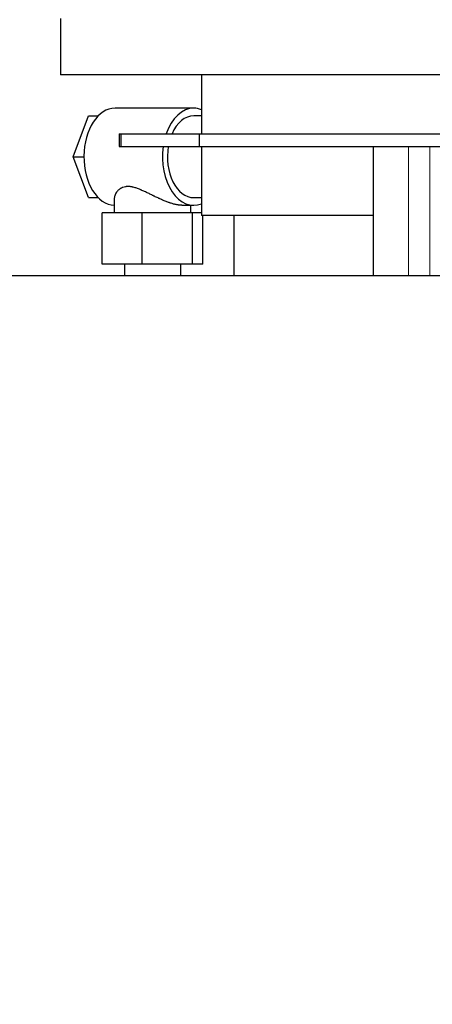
# Model space of a CAD drawing. Header units: inches. Extents: x 0 to 17820, y -10 to 12600.
# Tile 275 of 339: x 8734 to 8896, y 10466 to 10851. Entities that reach past the tile are written whole.
import ezdxf

# ---------------------------------------------------------------- set-up
doc = ezdxf.new("R2010")
doc.units = ezdxf.units.IN
doc.layers.add('1', color=7, linetype='Continuous', true_color=0xffffff)
doc.layers.add('254', color=7, linetype='Continuous', true_color=0xffffff)
doc.styles.add('latin_extended', font='simplex.shx')
doc.dimstyles.get("Standard").update_dxf_attribs({"dimtxt": 0.18, "dimasz": 0.18, "dimexe": 0.18, "dimexo": 0.0625, "dimgap": 0.09, "dimtad": 0, "dimtih": 1, "dimtoh": 1, "dimdec": 4, "dimzin": 0, "dimdsep": 46, "dimtxsty": 'Standard', "dimcen": 0.09, "dimadec": 0, "dimazin": 0, "dimtfac": 1, "dimtdec": 4, "dimtofl": 0, "dimtmove": 0, "dimatfit": 3, "dimfxl": 1, "dimtolj": 1, "dimtzin": 0, "dimarcsym": 0})

# ---------------------------------------------------------------- blocks, each defined once
blk = doc.blocks.new('_U3')
at = {"layer": '254', "color": 3, "linetype": 'Continuous', "lineweight": 13, "transparency": 16777216}
for p, q in [((7293.66, 10134.7), (7293.66, 11650.4)), ((9682.22, 8812.79), (9682.22, 11650.4)), ((7398.66, 11620.4), (9577.22, 11620.4))]:
    blk.add_line(p, q, dxfattribs=at)
at = {"layer": '254', "color": 3, "transparency": 16777216}
for points in [[(7398.66, 11637.9), (7398.66, 11602.9), (7293.66, 11620.4)], [(9577.22, 11602.9), (9577.22, 11637.9), (9682.22, 11620.4)]]:
    blk.add_solid(points, dxfattribs=at)
at = {"layer": 'Defpoints', "color": 0, "transparency": 16777216}
for p in [(9682.22, 11620.4), (7293.66, 10104.7), (9682.22, 8782.79)]:
    blk.add_point(p, dxfattribs=at)
at = {"layer": '254', "color": 2, "lineweight": 13, "transparency": 16777216, "insert": (8305.44, 11777.9), "char_height": 105, "attachment_point": 1, "style": 'latin_extended'}
blk.add_mtext('\\A1;2389', dxfattribs=at)

msp = doc.modelspace()

# ---------------------------------------------------------------- linework, layer by layer
at = {"layer": '1', "color": 2, "linetype": 'Continuous', "lineweight": 25}
for p, q in [((8750.172, 10851.9), (8750.172, 10829.9)), ((9000.172, 10829.9), (8750.172, 10829.9)), ((8805.322, 10829.9), (8805.322, 10806.901)), ((8802.271, 10816.9), (8771.514, 10816.9)), ((8755.157, 10797.9), (8761.095, 10813.9)), ((8761.095, 10813.9), (8764.928, 10813.9)), ((8805.322, 10813.9), (8802.271, 10813.9)), ((8773.149, 10806.901), (8773.765, 10806.901)), ((8773.149, 10806.901), (8773.149, 10801.901)), ((8773.765, 10806.901), (8804.407, 10806.901)), ((8773.765, 10806.901), (8773.765, 10801.901)), ((8804.407, 10806.901), (8961.88, 10806.901)), ((8804.407, 10806.901), (8804.407, 10801.901)), ((8773.149, 10801.901), (8773.765, 10801.901)), ((8773.765, 10801.901), (8804.407, 10801.901)), ((8804.407, 10801.901), (8961.88, 10801.901)), ((8805.322, 10801.902), (8805.322, 10774.9)), ((8872.458, 10801.901), (8872.458, 10751.332)), ((8755.157, 10797.9), (8759.301, 10797.9)), ((8761.095, 10781.9), (8755.157, 10797.9)), ((8761.095, 10781.9), (8764.928, 10781.9)), ((8771.184, 10781.547), (8771.184, 10775.9)), ((8802.271, 10781.9), (8805.322, 10781.9)), ((8782.076, 10775.9), (8766.485, 10775.9)), ((8766.485, 10755.9), (8766.485, 10775.9)), ((8801.775, 10775.9), (8782.076, 10775.9)), ((8782.076, 10755.9), (8782.076, 10775.9)), ((8797.561, 10778.9), (8802.271, 10778.9)), ((8801.184, 10775.9), (8801.184, 10778.9)), ((8805.322, 10775.9), (8801.775, 10775.9)), ((8801.775, 10755.9), (8801.775, 10775.9)), ((8872.464, 10774.9), (8805.322, 10774.9)), ((8805.883, 10755.9), (8805.883, 10774.9)), ((8818.022, 10774.9), (8818.022, 10751.332)), ((8782.076, 10755.9), (8766.485, 10755.9)), ((8775.184, 10755.9), (8775.184, 10751.333)), ((8801.775, 10755.9), (8782.076, 10755.9)), ((8797.184, 10751.333), (8797.184, 10755.9)), ((8805.883, 10755.9), (8801.775, 10755.9)), ((8911.473, 10751.333), (8603.473, 10751.333))]:
    msp.add_line(p, q, dxfattribs=at)
at = {"layer": '1', "color": 110, "linetype": 'Continuous', "lineweight": 13}
for p, q in [((8886.247, 10801.901), (8886.247, 10751.332)), ((8894.7, 10801.901), (8894.7, 10751.332))]:
    msp.add_line(p, q, dxfattribs=at)
at = {"layer": '1', "color": 2, "linetype": 'Continuous', "lineweight": 25}
for centre, major_axis, start_param, end_param in [((8771.514, 10797.9), (0, 19), 0, 3.1144964), ((8802.271, 10797.9), (0, 19), 0, 1.0773699), ((8802.271, 10797.9), (0, 19), 6.030778, 6.2831853), ((8802.271, 10797.9), (0, 16), 0, 0.9734028), ((8802.271, 10797.9), (0, 19), 1.3587388, 3.394), ((8802.271, 10797.9), (0, 16), 1.3180945, 3.1415927)]:
    msp.add_ellipse(centre, major_axis=major_axis, ratio=0.6427876, start_param=start_param, end_param=end_param, dxfattribs=at)
for points, knots in [([(8786.184, 10782.769), (8785.715, 10782.998), (8785.249, 10783.226), (8784.323, 10783.678), (8783.862, 10783.902), (8783.171, 10784.228), (8782.941, 10784.335), (8782.482, 10784.546), (8782.252, 10784.65), (8781.907, 10784.801), (8781.735, 10784.876), (8781.562, 10784.95), (8781.447, 10784.998), (8781.389, 10785.022), (8781.101, 10785.142), (8780.644, 10785.325), (8779.966, 10785.573), (8779.519, 10785.717), (8779.075, 10785.85), (8778.853, 10785.91), (8778.523, 10785.99), (8778.413, 10786.015), (8778.249, 10786.05), (8778.194, 10786.061), (8778.085, 10786.083), (8777.813, 10786.134), (8777.548, 10786.172), (8777.131, 10786.217), (8776.722, 10786.245), (8776.328, 10786.238), (8776.039, 10786.22), (8775.895, 10786.208), (8775.755, 10786.191), (8775.661, 10786.178), (8775.615, 10786.171), (8775.201, 10786.106), (8774.859, 10786.015), (8774.382, 10785.839), (8774.228, 10785.773), (8774.006, 10785.667), (8773.898, 10785.611), (8773.792, 10785.552), (8773.722, 10785.512), (8773.688, 10785.492), (8773.517, 10785.389), (8773.387, 10785.302), (8773.14, 10785.122), (8773.023, 10785.028), (8772.8, 10784.833), (8772.694, 10784.733), (8772.493, 10784.528), (8772.398, 10784.424), (8772.13, 10784.103), (8771.973, 10783.882), (8771.819, 10783.628), (8771.802, 10783.599), (8771.769, 10783.543), (8771.753, 10783.514), (8771.706, 10783.429), (8771.675, 10783.372), (8771.589, 10783.201), (8771.537, 10783.087), (8771.397, 10782.745), (8771.324, 10782.518), (8771.223, 10782.071), (8771.193, 10781.851), (8771.185, 10781.599), (8771.184, 10781.563), (8771.184, 10781.527)], [0, 0, 0, 0, 0.0618506, 0.0618506, 0.1237011, 0.1237011, 0.1546264, 0.1546264, 0.1855517, 0.1855517, 0.2010143, 0.2087457, 0.2087457, 0.216477, 0.216477, 0.2474023, 0.2783276, 0.3092528, 0.3092528, 0.3401781, 0.3401781, 0.3556408, 0.3556408, 0.3633721, 0.3633721, 0.3711034, 0.4020287, 0.4020287, 0.432954, 0.4638793, 0.4638793, 0.4793419, 0.4870732, 0.4870732, 0.4948046, 0.4948046, 0.5566551, 0.5566551, 0.5875804, 0.5875804, 0.603043, 0.6107744, 0.6107744, 0.6185057, 0.6185057, 0.649431, 0.649431, 0.6803563, 0.6803563, 0.7112815, 0.7112815, 0.7422068, 0.7422068, 0.8040574, 0.8040574, 0.8117887, 0.8117887, 0.81952, 0.81952, 0.8349827, 0.8349827, 0.865908, 0.865908, 0.9277585, 0.9277585, 0.9896091, 0.9896091, 1, 1, 1, 1]), ([(8797.676, 10778.9), (8797.399, 10778.9), (8797.108, 10778.915), (8796.62, 10778.962), (8796.433, 10778.984), (8796.192, 10779.019), (8796.144, 10779.027), (8796.046, 10779.042), (8795.997, 10779.05), (8795.849, 10779.075), (8795.75, 10779.093), (8795.25, 10779.188), (8794.838, 10779.284), (8793.994, 10779.509), (8793.561, 10779.64), (8793.006, 10779.823), (8792.894, 10779.86), (8792.669, 10779.937), (8792.557, 10779.977), (8792.219, 10780.098), (8791.992, 10780.181), (8791.311, 10780.441), (8790.853, 10780.626), (8789.931, 10781.016), (8789.466, 10781.22), (8788.939, 10781.46), (8788.88, 10781.487), (8788.763, 10781.54), (8788.587, 10781.621), (8788.411, 10781.703), (8788.06, 10781.867), (8787.591, 10782.088), (8787.122, 10782.313), (8786.771, 10782.483), (8786.595, 10782.569), (8786.389, 10782.668), (8786.301, 10782.711), (8786.243, 10782.74), (8786.213, 10782.754), (8786.184, 10782.769)], [0, 0, 0, 0, 0.0946129, 0.0946129, 0.1511996, 0.1511996, 0.1653463, 0.1653463, 0.179493, 0.179493, 0.2077863, 0.2077863, 0.3209597, 0.3209597, 0.4341331, 0.4341331, 0.4624264, 0.4624264, 0.4907198, 0.4907198, 0.5473065, 0.5473065, 0.6604799, 0.6604799, 0.7736532, 0.7736532, 0.7877999, 0.7877999, 0.8019466, 0.8302399, 0.8302399, 0.8868266, 0.9434133, 0.9434133, 0.9717067, 0.9858533, 0.9929267, 0.9929267, 1, 1, 1, 1])]:
    msp.add_open_spline(points, degree=3, knots=knots, dxfattribs=at)

# ---------------------------------------------------------------- dimensions: what is measured, and where the dimension line sits
at = {"layer": '254', "color": 2, "linetype": 'Continuous', "lineweight": 13}
dim = msp.add_linear_dim(base=(9682.224, 11620.401), p1=(7293.662, 10104.704), p2=(9682.224, 8782.794), dimstyle='Standard', override={"dimscale": 30, "dimtxt": 3.5, "dimasz": 3.5, "dimexe": 1, "dimexo": 1, "dimgap": 1.75, "dimtad": 1, "dimtih": 1, "dimtoh": 0, "dimdec": 0, "dimlfac": 1, "dimzin": 8, "dimdsep": 46, "dimlunit": 2, "dimtxsty": 'latin_extended', "dimsah": 1, "dimse1": 0, "dimse2": 0, "dimsd1": 0, "dimsd2": 0, "dimclrd": 3, "dimclre": 3, "dimclrt": 2, "dimtol": 0, "dimtm": -0.1, "dimtfac": 0.714286, "dimtdec": 3, "dimtofl": 1, "dimtmove": 0, "dimtzin": 8, "dimlwd": 13, "dimlwe": 13}, dxfattribs=at)
dim.commit()
dim.dimension.update_dxf_attribs({"geometry": '_U3', "text_midpoint": (8487.943, 11620.401), "dimtype": 160})

doc.saveas('drawing.dxf')
